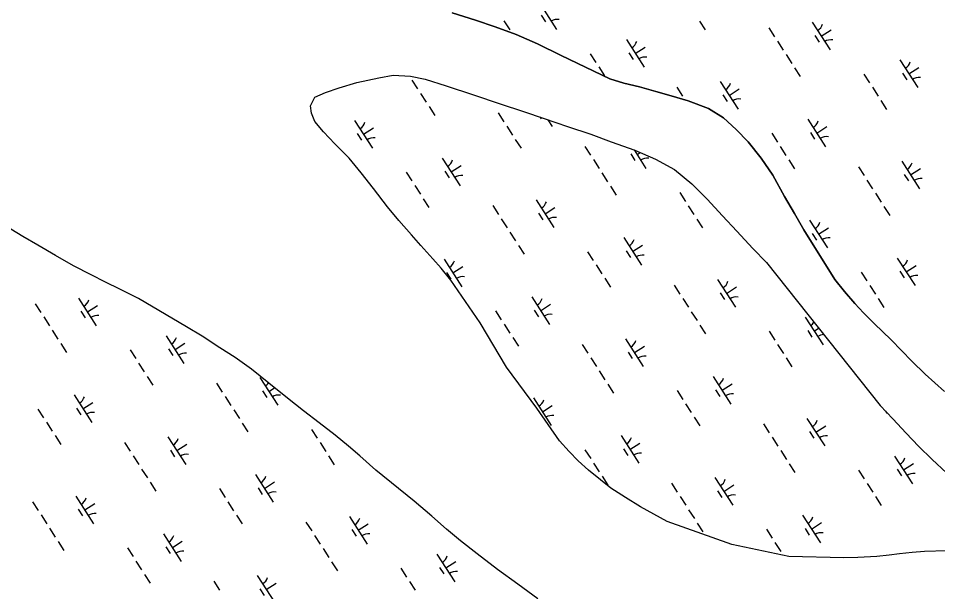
# Model space of a CAD drawing. Extents: x 3937982 to 3958556, y 219448 to 241894.
# Drawn here: x 3952246 to 3953643, y 225653 to 226524 of the extents above; entities that cross this region are included whole.
import ezdxf

# ---------------------------------------------------------------- set-up
doc = ezdxf.new("R2010")
doc.units = 0
doc.layers.add('V-TOPO-SHOR', color=7, linetype='Continuous')
doc.layers.add('V-WETL-SWMP', color=7, linetype='Continuous')

msp = doc.modelspace()

# ---------------------------------------------------------------- linework, layer by layer
at = {"layer": 'V-TOPO-SHOR'}
for points in [[(3952905.285, 226532.639), (3952940.449, 226521.406), (3952970.666, 226511.445), (3953002.193, 226499.931), (3953035.036, 226485.304), (3953070.755, 226467.835), (3953144.541, 226432.13), (3953166.157, 226425.756), (3953189.591, 226419.915), (3953214.849, 226413.044), (3953238.026, 226406.679), (3953263.81, 226398.772), (3953294.557, 226386.994), (3953317.259, 226372.828), (3953336.598, 226355.522), (3953354.909, 226336.39), (3953374.814, 226311.81), (3953392.126, 226285.653), (3953410.254, 226253.259), (3953425.483, 226227.61), (3953439.67, 226202.735), (3953486.391, 226127.094), (3953501.057, 226108.982), (3953516.761, 226090.876), (3953530.103, 226076.654), (3953546.317, 226060.371), (3953572.204, 226035.303), (3953603.33, 226003.25), (3953623.988, 225983.091), (3953652.998, 225957.004)], [(3953656.5, 225714.719), (3953622.708, 225713.74), (3953603.997, 225712.331), (3953585.031, 225710.14), (3953568.925, 225707.965), (3953550.217, 225706.036), (3953521.629, 225704.568), (3953500.313, 225703.922), (3953416.585, 225706.292), (3953329.903, 225724.241), (3953231.683, 225759.544), (3953191.258, 225781.404), (3953168.294, 225795.828), (3953146.372, 225810.259), (3953130.698, 225822.647), (3953112.152, 225837.618), (3953096.73, 225851.565), (3953082.869, 225865.524), (3953068.476, 225881.818), (3953033.865, 225931.791), (3952987.742, 225994.177), (3952947.57, 226061.278), (3952903.252, 226126.273), (3952888.324, 226144.644), (3952875.763, 226158.609), (3952857.704, 226179.042), (3952843.311, 226195.078), (3952824.205, 226216.803), (3952806.924, 226237.5), (3952785.44, 226265.713), (3952766.84, 226289.521), (3952748.513, 226311.773), (3952727.064, 226333.746), (3952709.802, 226351.584), (3952696.707, 226367.626), (3952691.433, 226380.334), (3952690.069, 226391.246), (3952696.752, 226404.543), (3952712.571, 226411.396), (3952733.327, 226418.537), (3952760.318, 226426.496), (3952793.553, 226433.971), (3952815.37, 226437.737), (3952841.633, 226436.592), (3952864.28, 226431.786), (3952895.797, 226421.83), (3952937.478, 226407.777), (3952978.114, 226394.236), (3953013.538, 226382.744), (3953045.059, 226372.011), (3953080.49, 226359.739), (3953115.918, 226347.988), (3953146.661, 226336.728), (3953182.875, 226323.682), (3953214.152, 226310.345), (3953242.843, 226294.396), (3953269.491, 226272.453), (3953292.765, 226249.45), (3953315.79, 226224.108), (3953337.507, 226200.577), (3953361.842, 226174.201), (3953382.504, 226153.004), (3953555.63, 225935.633), (3953574.727, 225915.206), (3953594.873, 225893.745), (3953613.707, 225874.099), (3953634.365, 225853.68), (3953656.064, 225833.27)], [(3953035.438, 225641.8), (3953005.15, 225663.98), (3952974.082, 225686.156), (3952943.263, 225710.154), (3952917.928, 225730.024), (3952896.764, 225747.84), (3952874.031, 225767.466), (3952847.636, 225790.448), (3952789.125, 225837.421), (3952764.819, 225859.118), (3952747.833, 225873.839), (3952727.457, 225890.358), (3952702.908, 225909.191), (3952679.141, 225927.771), (3952654.852, 225946.868), (3952626.378, 225969.839), (3952600.256, 225991.005), (3952575.455, 226008.538), (3952552.229, 226023.48), (3952525.086, 226041.001), (3952501.346, 226055.161), (3952428.816, 226098.152), (3952400.136, 226112.543), (3952378.493, 226123.334), (3952356.591, 226134.125), (3952329.992, 226148.009), (3952302.6, 226163.967), (3952275.47, 226179.407), (3952253.034, 226192.534), (3952225.378, 226209.27)]]:
    msp.add_lwpolyline(points, dxfattribs=at)
at = {"layer": 'V-WETL-SWMP'}
for p, q in [((3953036.758, 226549.235), (3953063.82, 226507.191)), ((3953040.554, 226529.082), (3953047.049, 226518.992)), ((3952983.883, 226520.459), (3952992.543, 226507.005)), ((3953280.868, 226520.207), (3953289.528, 226506.753)), ((3953386.455, 226509.68), (3953395.115, 226496.227)), ((3953452.32, 226518.275), (3953479.383, 226476.232)), ((3953456.116, 226498.123), (3953462.611, 226488.033)), ((3953465.852, 226497.254), (3953480.987, 226506.996)), ((3953169.887, 226491.936), (3953196.95, 226449.893)), ((3953183.418, 226470.914), (3953198.554, 226480.657)), ((3953399.445, 226489.5), (3953408.105, 226476.046)), ((3953115.021, 226470.539), (3953123.681, 226457.085)), ((3953173.683, 226471.784), (3953180.178, 226461.693)), ((3953412.435, 226469.319), (3953421.095, 226455.865)), ((3953585.45, 226460.977), (3953612.512, 226418.934)), ((3953128.011, 226450.358), (3953136.671, 226436.904)), ((3953425.425, 226449.138), (3953434.085, 226435.684)), ((3953530.584, 226439.58), (3953539.244, 226426.126)), ((3953589.246, 226440.824), (3953595.741, 226430.734)), ((3953598.981, 226439.955), (3953614.116, 226449.698)), ((3952844.016, 226430.429), (3952852.676, 226416.976)), ((3953312.453, 226428.246), (3953339.516, 226386.203)), ((3952857.006, 226410.249), (3952865.666, 226396.795)), ((3953246.588, 226419.651), (3953255.248, 226406.197)), ((3953325.984, 226407.224), (3953341.12, 226416.967)), ((3953543.574, 226419.399), (3953552.233, 226405.945)), ((3953316.249, 226408.093), (3953322.744, 226398.003)), ((3953556.563, 226399.218), (3953565.223, 226385.764)), ((3952869.996, 226390.068), (3952878.655, 226376.614)), ((3952757.024, 226369.176), (3952784.086, 226327.132)), ((3952975.154, 226380.509), (3952983.814, 226367.056)), ((3953038.692, 226374.178), (3953040.311, 226371.664)), ((3953050.47, 226370.136), (3953057.082, 226359.863)), ((3953445.582, 226370.947), (3953472.645, 226328.904)), ((3952770.555, 226348.154), (3952785.69, 226357.896)), ((3952988.144, 226360.329), (3952996.804, 226346.875)), ((3953459.114, 226349.926), (3953474.249, 226359.668)), ((3952760.82, 226349.023), (3952767.315, 226338.933)), ((3953001.134, 226340.148), (3953009.794, 226326.694)), ((3953390.716, 226349.55), (3953399.376, 226336.096)), ((3953449.378, 226350.795), (3953455.873, 226340.705)), ((3953106.721, 226329.621), (3953115.381, 226316.168)), ((3953403.706, 226329.369), (3953412.366, 226315.916)), ((3952890.153, 226311.877), (3952917.215, 226269.834)), ((3953176.382, 226318.064), (3953182.877, 226307.974)), ((3953181.66, 226324.12), (3953199.648, 226296.173)), ((3953186.117, 226317.195), (3953190.888, 226320.266)), ((3952903.684, 226290.855), (3952918.82, 226300.598)), ((3953119.711, 226309.441), (3953128.371, 226295.987)), ((3953416.696, 226309.189), (3953425.356, 226295.735)), ((3953522.283, 226298.662), (3953530.943, 226285.208)), ((3953588.148, 226307.257), (3953615.211, 226265.214)), ((3952835.287, 226290.48), (3952843.947, 226277.026)), ((3952893.949, 226291.725), (3952900.444, 226281.634)), ((3953132.701, 226289.26), (3953141.361, 226275.806)), ((3953591.944, 226287.105), (3953598.439, 226277.014)), ((3953601.679, 226286.236), (3953616.815, 226295.978)), ((3952848.277, 226270.299), (3952856.937, 226256.845)), ((3953535.273, 226278.481), (3953543.933, 226265.028)), ((3953145.691, 226269.079), (3953154.351, 226255.625)), ((3953250.849, 226259.521), (3953259.509, 226246.067)), ((3953548.263, 226258.301), (3953556.923, 226244.847)), ((3952861.267, 226250.118), (3952869.926, 226236.665)), ((3953032.719, 226248.187), (3953059.781, 226206.144)), ((3952966.854, 226239.592), (3952975.514, 226226.138)), ((3953036.515, 226228.034), (3953043.01, 226217.944)), ((3953046.25, 226227.165), (3953061.385, 226236.908)), ((3953263.839, 226239.34), (3953272.499, 226225.886)), ((3953561.253, 226238.12), (3953569.913, 226224.666)), ((3952979.844, 226219.411), (3952988.504, 226205.957)), ((3953276.829, 226219.159), (3953285.489, 226205.705)), ((3953448.281, 226217.228), (3953475.343, 226175.184)), ((3952253.034, 226192.534), (3952225.378, 226209.271)), ((3953461.812, 226196.206), (3953476.948, 226205.948)), ((3952275.47, 226179.407), (3952253.034, 226192.534)), ((3952992.833, 226199.23), (3953001.493, 226185.777)), ((3953165.848, 226190.888), (3953192.91, 226148.845)), ((3953452.077, 226197.075), (3953458.572, 226186.985)), ((3952302.599, 226163.967), (3952275.47, 226179.407)), ((3953005.823, 226179.05), (3953014.483, 226165.596)), ((3953179.379, 226169.867), (3953194.515, 226179.609)), ((3952329.991, 226148.009), (3952302.599, 226163.967)), ((3952892.851, 226158.157), (3952919.914, 226116.114)), ((3953110.982, 226169.491), (3953119.642, 226156.037)), ((3953169.644, 226170.736), (3953176.139, 226160.646)), ((3953581.41, 226159.929), (3953608.473, 226117.886)), ((3952356.591, 226134.126), (3952329.991, 226148.009)), ((3952906.383, 226137.136), (3952921.518, 226146.878)), ((3953123.972, 226149.31), (3953132.632, 226135.857)), ((3953594.941, 226138.907), (3953610.077, 226148.65)), ((3952378.493, 226123.335), (3952356.591, 226134.126)), ((3952896.647, 226138.005), (3952903.142, 226127.915)), ((3953526.544, 226138.532), (3953535.204, 226125.078)), ((3953585.206, 226139.777), (3953591.701, 226129.686)), ((3952400.135, 226112.543), (3952378.493, 226123.335)), ((3953136.962, 226129.13), (3953145.622, 226115.676)), ((3953242.549, 226118.603), (3953251.209, 226105.149)), ((3953308.414, 226127.198), (3953335.476, 226085.155)), ((3953539.534, 226118.351), (3953548.194, 226104.897)), ((3952428.817, 226098.152), (3952400.135, 226112.543)), ((3953312.21, 226107.046), (3953318.705, 226096.955)), ((3953321.945, 226106.177), (3953337.08, 226115.919)), ((3952271.557, 226090.492), (3952280.217, 226077.038)), ((3952337.422, 226099.087), (3952364.484, 226057.044)), ((3952501.345, 226055.16), (3952428.817, 226098.152)), ((3953025.981, 226100.859), (3953053.043, 226058.816)), ((3953039.512, 226079.837), (3953054.647, 226089.58)), ((3953255.539, 226098.422), (3953264.199, 226084.969)), ((3953552.524, 226098.17), (3953561.184, 226084.717)), ((3952341.218, 226078.935), (3952347.713, 226068.844)), ((3952350.953, 226078.065), (3952366.088, 226087.808)), ((3952971.115, 226079.462), (3952979.775, 226066.008)), ((3953029.777, 226080.706), (3953036.272, 226070.616)), ((3953268.529, 226078.242), (3953277.189, 226064.788)), ((3952284.547, 226070.311), (3952293.207, 226056.858)), ((3953441.543, 226069.9), (3953468.605, 226027.856)), ((3952297.537, 226050.131), (3952306.197, 226036.677)), ((3952525.087, 226041), (3952501.345, 226055.16)), ((3952984.104, 226059.281), (3952992.764, 226045.827)), ((3953281.519, 226058.061), (3953290.178, 226044.607)), ((3953386.677, 226048.502), (3953395.337, 226035.049)), ((3953445.339, 226049.747), (3953451.834, 226039.657)), ((3953455.074, 226048.878), (3953461.924, 226053.287)), ((3952470.551, 226041.789), (3952497.613, 225999.745)), ((3952552.228, 226023.481), (3952525.087, 226041)), ((3952997.094, 226039.1), (3953005.754, 226025.646)), ((3953168.547, 226037.169), (3953195.609, 225995.125)), ((3952310.526, 226029.95), (3952319.186, 226016.496)), ((3952415.685, 226020.391), (3952424.345, 226006.938)), ((3952474.347, 226021.636), (3952480.842, 226011.546)), ((3952484.082, 226020.767), (3952499.218, 226030.509)), ((3952575.454, 226008.538), (3952552.228, 226023.481)), ((3953102.682, 226028.574), (3953111.341, 226015.12)), ((3953182.078, 226016.147), (3953197.213, 226025.889)), ((3953399.667, 226028.322), (3953408.327, 226014.868)), ((3952600.256, 225991.005), (3952575.454, 226008.538)), ((3953115.671, 226008.393), (3953124.331, 225994.939)), ((3953172.343, 226017.016), (3953178.837, 226006.926)), ((3953412.657, 226008.141), (3953421.317, 225994.687)), ((3952428.675, 226000.211), (3952437.335, 225986.757)), ((3952626.378, 225969.839), (3952600.256, 225991.005)), ((3953612.221, 225994.573), (3953612.776, 225994.93)), ((3952441.665, 225980.03), (3952450.325, 225966.576)), ((3952613.117, 225978.098), (3952640.179, 225936.055)), ((3953128.661, 225988.212), (3953137.321, 225974.758)), ((3953301.676, 225979.87), (3953328.738, 225937.827)), ((3952547.252, 225969.503), (3952555.912, 225956.05)), ((3952654.851, 225946.868), (3952626.378, 225969.839)), ((3952626.648, 225957.077), (3952635.297, 225962.644)), ((3953141.651, 225968.031), (3953150.311, 225954.578)), ((3953315.207, 225958.848), (3953330.342, 225968.591)), ((3952330.684, 225951.759), (3952357.746, 225909.716)), ((3952560.242, 225949.323), (3952568.902, 225935.869)), ((3952616.913, 225957.946), (3952623.408, 225947.856)), ((3953246.81, 225958.473), (3953255.47, 225945.019)), ((3953305.472, 225959.718), (3953311.967, 225949.627)), ((3952344.215, 225930.737), (3952359.35, 225940.48)), ((3952679.142, 225927.771), (3952654.851, 225946.868)), ((3953028.679, 225947.139), (3953055.742, 225905.096)), ((3953042.21, 225926.117), (3953057.346, 225935.86)), ((3953259.8, 225938.292), (3953268.46, 225924.838)), ((3952275.818, 225930.362), (3952284.478, 225916.908)), ((3952334.48, 225931.607), (3952340.975, 225921.516)), ((3952573.232, 225929.142), (3952581.892, 225915.688)), ((3952702.909, 225909.192), (3952679.142, 225927.771)), ((3953563.686, 225927.017), (3953565.874, 225923.618)), ((3952288.808, 225910.181), (3952297.468, 225896.727)), ((3952586.222, 225908.961), (3952594.882, 225895.507)), ((3952727.458, 225890.357), (3952702.909, 225909.192)), ((3953272.79, 225918.111), (3953281.449, 225904.658)), ((3953378.377, 225907.585), (3953387.037, 225894.131)), ((3953444.242, 225916.18), (3953471.304, 225874.137)), ((3952691.38, 225899.403), (3952700.04, 225885.949)), ((3953448.038, 225896.027), (3953454.533, 225885.937)), ((3953457.773, 225895.158), (3953472.908, 225904.901)), ((3952301.797, 225890), (3952310.457, 225876.547)), ((3952407.385, 225879.474), (3952416.045, 225866.02)), ((3952473.25, 225888.069), (3952500.312, 225846.026)), ((3952704.37, 225879.222), (3952713.03, 225865.768)), ((3952747.834, 225873.838), (3952727.458, 225890.357)), ((3953161.809, 225889.841), (3953188.871, 225847.797)), ((3953391.367, 225887.404), (3953400.026, 225873.95)), ((3952477.046, 225867.916), (3952483.541, 225857.826)), ((3952486.781, 225867.047), (3952501.916, 225876.79)), ((3952764.819, 225859.118), (3952747.834, 225873.838)), ((3953106.942, 225868.443), (3953115.602, 225854.99)), ((3953165.604, 225869.688), (3953172.099, 225859.598)), ((3953175.34, 225868.819), (3953190.475, 225878.561)), ((3953404.356, 225867.223), (3953413.016, 225853.77)), ((3952420.375, 225859.293), (3952429.034, 225845.839)), ((3952717.36, 225859.041), (3952726.02, 225845.587)), ((3952789.125, 225837.422), (3952764.819, 225859.118)), ((3953577.371, 225858.881), (3953604.433, 225816.838)), ((3952433.364, 225839.112), (3952442.024, 225825.659)), ((3952847.637, 225790.449), (3952789.125, 225837.422)), ((3953119.932, 225848.263), (3953128.592, 225834.809)), ((3953417.346, 225847.043), (3953426.006, 225833.589)), ((3953522.505, 225837.484), (3953531.165, 225824.03)), ((3953581.167, 225838.729), (3953587.662, 225828.638)), ((3953590.902, 225837.86), (3953606.038, 225847.602)), ((3952606.379, 225830.77), (3952633.441, 225788.727)), ((3953132.922, 225828.082), (3953141.582, 225814.628)), ((3953304.374, 225826.15), (3953331.437, 225784.107)), ((3952446.354, 225818.932), (3952455.014, 225805.478)), ((3952551.513, 225809.373), (3952560.173, 225795.919)), ((3952610.175, 225810.618), (3952616.67, 225800.527)), ((3952619.91, 225809.749), (3952635.046, 225819.491)), ((3953238.509, 225817.555), (3953247.169, 225804.102)), ((3953317.906, 225805.129), (3953333.041, 225814.871)), ((3953535.495, 225817.303), (3953544.155, 225803.85)), ((3952333.382, 225798.039), (3952360.445, 225755.996)), ((3953251.499, 225797.375), (3953260.159, 225783.921)), ((3953308.17, 225805.998), (3953314.665, 225795.908)), ((3953548.485, 225797.123), (3953557.145, 225783.669)), ((3952267.517, 225789.444), (3952276.177, 225775.991)), ((3952346.914, 225777.018), (3952362.049, 225786.76)), ((3952564.503, 225789.192), (3952573.163, 225775.739)), ((3952874.031, 225767.465), (3952847.637, 225790.449)), ((3952280.507, 225769.264), (3952289.167, 225755.81)), ((3952337.178, 225777.887), (3952343.673, 225767.797)), ((3952577.493, 225769.012), (3952586.153, 225755.558)), ((3952748.945, 225767.08), (3952776.007, 225725.037)), ((3952896.764, 225747.84), (3952874.031, 225767.465)), ((3953264.489, 225777.194), (3953273.149, 225763.74)), ((3953437.504, 225768.852), (3953464.566, 225726.809)), ((3952683.08, 225758.485), (3952691.74, 225745.031)), ((3952762.476, 225746.058), (3952777.611, 225755.801)), ((3953277.479, 225757.013), (3953286.139, 225743.559)), ((3953451.035, 225747.83), (3953466.17, 225757.573)), ((3952293.497, 225749.083), (3952302.157, 225735.629)), ((3952466.512, 225740.741), (3952493.574, 225698.698)), ((3952752.741, 225746.928), (3952759.236, 225736.837)), ((3952917.928, 225730.025), (3952896.764, 225747.84)), ((3953382.638, 225747.455), (3953391.297, 225734.001)), ((3953441.3, 225748.699), (3953447.795, 225738.609)), ((3952306.487, 225728.902), (3952315.147, 225715.448)), ((3952480.043, 225719.719), (3952495.178, 225729.462)), ((3952696.07, 225738.304), (3952704.73, 225724.851)), ((3952943.263, 225710.155), (3952917.928, 225730.025)), ((3953395.627, 225727.274), (3953404.287, 225713.82)), ((3952411.646, 225719.344), (3952420.305, 225705.89)), ((3952470.308, 225720.588), (3952476.803, 225710.498)), ((3952709.06, 225718.124), (3952717.719, 225704.67)), ((3952424.635, 225699.163), (3952433.295, 225685.709)), ((3952722.049, 225697.943), (3952730.709, 225684.489)), ((3952882.074, 225709.782), (3952909.136, 225667.738)), ((3952895.605, 225688.76), (3952910.741, 225698.502)), ((3952974.082, 225686.157), (3952943.263, 225710.155)), ((3952827.208, 225688.384), (3952835.868, 225674.931)), ((3952885.87, 225689.629), (3952892.365, 225679.539)), ((3953005.15, 225663.981), (3952974.082, 225686.157)), ((3952437.625, 225678.982), (3952446.285, 225665.528)), ((3952609.077, 225677.051), (3952636.14, 225635.007)), ((3952543.212, 225668.456), (3952551.872, 225655.002)), ((3952612.873, 225656.898), (3952619.368, 225646.808)), ((3952622.609, 225656.029), (3952637.744, 225665.771)), ((3952840.198, 225668.204), (3952848.858, 225654.75)), ((3953035.438, 225641.8), (3953005.15, 225663.981))]:
    msp.add_line(p, q, dxfattribs=at)
for points in [[(3953652.998, 225957.003), (3953623.987, 225983.091), (3953603.33, 226003.249), (3953572.204, 226035.304), (3953546.318, 226060.371), (3953530.104, 226076.655), (3953516.761, 226090.875), (3953501.056, 226108.982), (3953486.39, 226127.095), (3953439.669, 226202.736), (3953425.484, 226227.611), (3953410.255, 226253.26), (3953392.126, 226285.652), (3953374.813, 226311.809), (3953354.91, 226336.39), (3953336.599, 226355.522), (3953317.259, 226372.827), (3953294.557, 226386.993), (3953263.81, 226398.772), (3953238.025, 226406.68), (3953214.849, 226413.044), (3953189.59, 226419.915), (3953166.157, 226425.757), (3953144.541, 226432.13), (3953070.756, 226467.835), (3953035.036, 226485.304), (3953002.192, 226499.93), (3952970.666, 226511.445), (3952940.45, 226521.407), (3952905.286, 226532.64)], [(3953656.5, 225714.719), (3953622.708, 225713.741), (3953603.997, 225712.331), (3953585.031, 225710.14), (3953568.925, 225707.965), (3953550.217, 225706.036), (3953521.628, 225704.568), (3953500.313, 225703.923), (3953416.584, 225706.291), (3953329.904, 225724.241), (3953231.683, 225759.543), (3953191.257, 225781.404), (3953168.294, 225795.829), (3953146.371, 225810.259), (3953130.699, 225822.646), (3953112.152, 225837.617), (3953096.731, 225851.565), (3953082.87, 225865.523), (3953068.476, 225881.818), (3953033.864, 225931.791), (3952987.741, 225994.177), (3952947.57, 226061.277), (3952903.251, 226126.273), (3952888.324, 226144.644), (3952875.763, 226158.609), (3952857.704, 226179.042), (3952843.311, 226195.077), (3952824.205, 226216.803), (3952806.924, 226237.501), (3952785.44, 226265.713), (3952766.841, 226289.522), (3952748.512, 226311.773), (3952727.064, 226333.746), (3952709.801, 226351.584), (3952696.707, 226367.626), (3952691.433, 226380.334), (3952690.069, 226391.245), (3952696.751, 226404.544), (3952712.57, 226411.396), (3952733.326, 226418.538), (3952760.318, 226426.495), (3952793.552, 226433.97), (3952815.369, 226437.738), (3952841.634, 226436.592), (3952864.281, 226431.785), (3952895.797, 226421.831), (3952937.477, 226407.776), (3952978.114, 226394.236), (3953013.539, 226382.744), (3953045.06, 226372.01), (3953080.49, 226359.739), (3953115.917, 226347.987), (3953146.661, 226336.728), (3953182.875, 226323.682), (3953214.152, 226310.346), (3953242.843, 226294.395), (3953269.491, 226272.453), (3953292.764, 226249.451), (3953315.791, 226224.108), (3953337.508, 226200.577), (3953361.842, 226174.201), (3953382.505, 226153.004), (3953555.63, 225935.633), (3953574.728, 225915.207), (3953594.873, 225893.746), (3953613.707, 225874.098), (3953634.366, 225853.68), (3953656.064, 225833.269)]]:
    msp.add_lwpolyline(points, dxfattribs=at)
for centre, start, end in [((3953065.439, 226505.116), 81.996677, 123.540335), ((3953451.101, 226520.608), 301.99668, 343.540338), ((3953168.668, 226494.269), 301.99668, 343.540338), ((3953481.001, 226474.156), 81.996677, 123.540335), ((3953198.568, 226447.817), 81.996677, 123.540335), ((3953584.23, 226463.31), 301.99668, 343.540338), ((3953311.234, 226430.579), 301.99668, 343.540338), ((3953614.13, 226416.858), 81.996677, 123.540335), ((3953341.134, 226384.127), 81.996677, 123.540335), ((3953444.363, 226373.28), 301.99668, 343.540338), ((3952755.804, 226371.508), 301.99668, 343.540338), ((3952785.704, 226325.057), 81.996677, 123.540335), ((3953474.263, 226326.828), 81.996677, 123.540335), ((3952888.934, 226314.21), 301.99668, 343.540338), ((3953201.267, 226294.097), 81.996677, 123.540335), ((3953586.929, 226309.59), 301.99668, 343.540338), ((3952918.834, 226267.758), 81.996677, 123.540335), ((3953616.829, 226263.138), 81.996677, 123.540335), ((3953031.499, 226250.52), 301.99668, 343.540338), ((3953061.399, 226204.068), 81.996677, 123.540335), ((3953447.062, 226219.56), 301.99668, 343.540338), ((3953164.629, 226193.221), 301.99668, 343.540338), ((3953476.962, 226173.109), 81.996677, 123.540335), ((3953194.529, 226146.769), 81.996677, 123.540335), ((3952891.632, 226160.49), 301.99668, 343.540338), ((3953580.191, 226162.262), 301.99668, 343.540338), ((3952921.532, 226114.038), 81.996677, 123.540335), ((3953610.091, 226115.81), 81.996677, 123.540335), ((3953307.195, 226129.531), 301.99668, 343.540338), ((3952336.203, 226101.42), 301.99668, 343.540338), ((3953024.761, 226103.192), 301.99668, 343.540338), ((3953337.095, 226083.079), 81.996677, 123.540335), ((3953054.661, 226056.74), 81.996677, 123.540335), ((3952366.103, 226054.968), 81.996677, 123.540335), ((3953440.324, 226072.232), 301.99668, 325.335512), ((3952469.332, 226044.121), 301.99668, 343.540338), ((3953167.327, 226039.501), 301.99668, 343.540338), ((3953470.224, 226025.781), 91.377423, 123.540335), ((3952499.232, 225997.669), 81.996677, 123.540335), ((3953197.227, 225993.05), 81.996677, 123.540335), ((3953300.457, 225982.203), 301.99668, 343.540338), ((3952611.898, 225980.431), 301.99668, 323.866267), ((3952329.465, 225954.092), 301.99668, 343.540338), ((3952641.798, 225933.979), 81.996677, 123.540335), ((3953330.357, 225935.751), 81.996677, 123.540335), ((3953027.46, 225949.472), 301.99668, 343.540338), ((3952359.365, 225907.64), 81.996677, 123.540335), ((3953057.36, 225903.02), 81.996677, 123.540335), ((3953443.022, 225918.513), 301.99668, 343.540338), ((3952472.03, 225890.402), 301.99668, 343.540338), ((3953160.589, 225892.173), 301.99668, 343.540338), ((3953472.922, 225872.061), 81.996677, 123.540335), ((3952501.93, 225843.95), 81.996677, 123.540335), ((3953190.489, 225845.721), 81.996677, 123.540335), ((3953576.152, 225861.214), 301.99668, 343.540338), ((3952605.16, 225833.103), 301.99668, 343.540338), ((3953303.155, 225828.483), 301.99668, 343.540338), ((3953606.052, 225814.762), 81.996677, 123.540335), ((3952332.163, 225800.372), 301.99668, 343.540338), ((3952635.06, 225786.651), 81.996677, 123.540335), ((3953333.055, 225782.031), 81.996677, 123.540335), ((3952362.063, 225753.92), 81.996677, 123.540335), ((3952747.725, 225769.413), 301.99668, 343.540338), ((3953436.284, 225771.185), 301.99668, 343.540338), ((3952777.626, 225722.961), 81.996677, 123.540335), ((3953466.184, 225724.733), 81.996677, 123.540335), ((3952465.292, 225743.074), 301.99668, 343.540338), ((3952495.192, 225696.622), 81.996677, 123.540335), ((3952880.855, 225712.114), 301.99668, 343.540338), ((3952910.755, 225665.662), 81.996677, 123.540335), ((3952607.858, 225679.383), 301.99668, 343.540338)]:
    msp.add_arc(centre, 17.623, start, end, dxfattribs=at)

doc.saveas('drawing.dxf')
